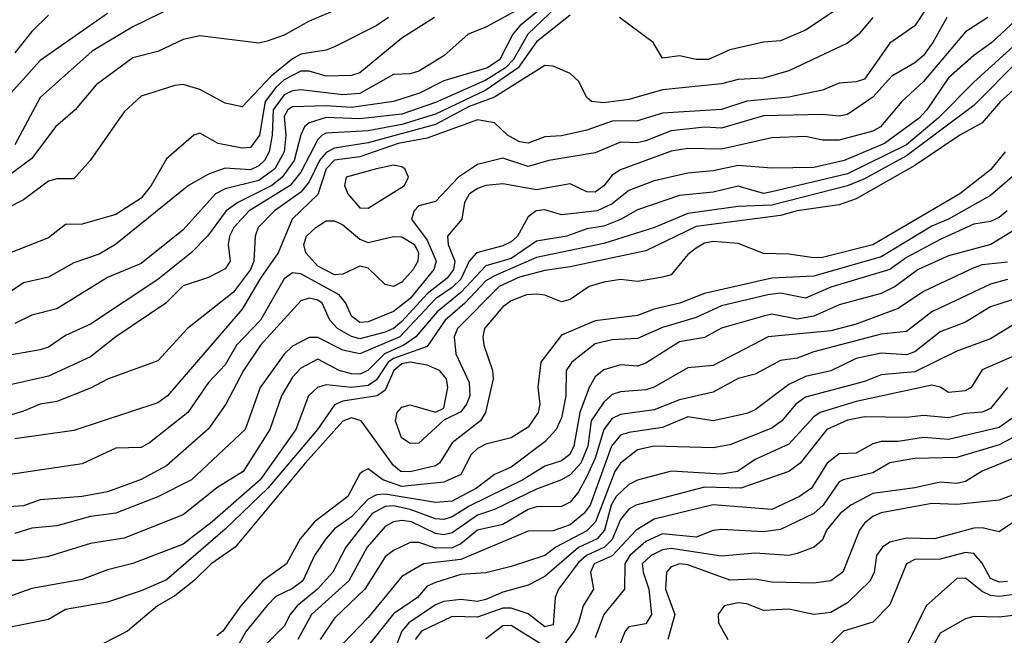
# Model space of a CAD drawing. Header units: metres. Extents: x -51132 to -49532, y -231222 to -229437.
# Tile 653 of 656: x -49647 to -49589, y -229824 to -229787. Entities that reach past the tile are written whole.
import ezdxf

# ---------------------------------------------------------------- set-up
doc = ezdxf.new("R2010")
doc.units = ezdxf.units.M
for name, color, linetype in [('CONTOUR_HALF', 8, 'Continuous'), ('CONTOUR_INDEX', 1, 'Continuous'), ('CONTOUR_INTER', 3, 'Continuous')]:
    doc.layers.add(name, color=color, linetype=linetype)

msp = doc.modelspace()

# ---------------------------------------------------------------- linework, layer by layer
at = {"layer": 'CONTOUR_HALF'}
for points, elevation in [([(-49614.58, -229785.34), (-49617.092, -229787.759), (-49617.951, -229789.259), (-49618.415, -229789.759), (-49619.58, -229790.483), (-49622.58, -229791.816), (-49624.58, -229792.504), (-49627.08, -229792.787), (-49629.08, -229792.719), (-49630.08, -229793.019), (-49630.369, -229793.259), (-49630.58, -229793.743), (-49630.983, -229795.259), (-49631.704, -229796.259), (-49632.312, -229796.759), (-49634.338, -229797.759), (-49635.019, -229798.259), (-49636.129, -229799.759), (-49637.098, -229800.759), (-49639.08, -229802.341), (-49643.08, -229805.006), (-49644.58, -229805.681), (-49645.58, -229806.373), (-49646.08, -229806.528), (-49648.58, -229806.968)], 75.5), ([(-49637.358, -229785.759), (-49640.58, -229787.319), (-49642.997, -229788.759), (-49646.08, -229791.52), (-49647.58, -229794.336)], 78.5), ([(-49596.586, -229786.759), (-49597.41, -229787.759), (-49598.08, -229788.291), (-49601.58, -229789.943), (-49603.08, -229790.375), (-49604.58, -229790.454), (-49605.58, -229790.705), (-49609.08, -229791.061), (-49611.08, -229791.648), (-49612.58, -229791.844), (-49613.302, -229791.759), (-49613.58, -229791.526), (-49614.08, -229790.559), (-49614.58, -229790.085), (-49615.58, -229789.651), (-49616.08, -229789.613), (-49619.08, -229791.493), (-49620.58, -229792.054), (-49622.58, -229793.121), (-49626.58, -229794.216), (-49628.58, -229794.538), (-49629.08, -229794.792), (-49629.482, -229795.259), (-49630.08, -229796.545), (-49630.58, -229797.153), (-49632.156, -229798.259), (-49633.114, -229799.259), (-49633.309, -229799.759), (-49633.374, -229801.259), (-49633.581, -229801.759), (-49634.58, -229803.09), (-49637.321, -229805.259), (-49639.08, -229807.186), (-49642.08, -229808.279), (-49643.08, -229808.815), (-49645.08, -229809.607), (-49646.08, -229809.756), (-49647.08, -229810.168), (-49652.58, -229811.86)], 74.5), ([(-49592.188, -229786.759), (-49593.008, -229788.259), (-49593.58, -229789.023), (-49594.08, -229789.466), (-49595.456, -229790.259), (-49596.58, -229791.494), (-49598.08, -229792.527), (-49598.58, -229792.636), (-49599.58, -229792.522), (-49603.08, -229792.614), (-49605.58, -229793.342), (-49606.58, -229793.28), (-49608.58, -229793.505), (-49610.08, -229794.106), (-49610.58, -229794.213), (-49611.58, -229794.171), (-49613.08, -229794.815), (-49615.84, -229795.259), (-49617.08, -229795.632), (-49618.58, -229795.129), (-49620.08, -229795.508), (-49621.213, -229796.259), (-49622.58, -229797.71), (-49623.58, -229797.963), (-49623.857, -229798.259), (-49624.015, -229798.759), (-49623.08, -229800.003), (-49622.548, -229801.259), (-49622.683, -229801.759), (-49624.08, -229803.483), (-49625.08, -229804.253), (-49626.58, -229804.858), (-49627.08, -229804.907), (-49627.58, -229804.519), (-49627.914, -229803.759), (-49628.298, -229803.259), (-49630.58, -229802.009), (-49631.08, -229801.954), (-49631.58, -229802.31), (-49632.978, -229804.759), (-49634.401, -229806.259), (-49635.08, -229807.426), (-49636.08, -229808.478), (-49637.299, -229810.259), (-49639.58, -229812.066), (-49640.08, -229812.329), (-49641.58, -229812.379), (-49643.58, -229813.316), (-49649.08, -229814.126)], 73.5), ([(-49625.366, -229786.759), (-49626.113, -229787.259), (-49628.58, -229788.508), (-49629.08, -229788.706), (-49630.58, -229788.94), (-49631.08, -229789.225), (-49632.354, -229790.259), (-49634.08, -229792.071), (-49635.08, -229791.86), (-49636.58, -229791.042), (-49637.58, -229790.745), (-49638.08, -229790.798), (-49640.08, -229791.445), (-49641.08, -229792.371), (-49643.115, -229795.259), (-49644.08, -229796.367), (-49645.08, -229796.351), (-49645.58, -229796.495), (-49647.08, -229797.603), (-49649.08, -229798.619)], 77.5), ([(-49617.58, -229786.239), (-49619.58, -229787.338), (-49620.631, -229787.759), (-49622.08, -229789.044), (-49623.58, -229789.962), (-49624.08, -229790.113), (-49625.08, -229790.158), (-49627.08, -229791.273), (-49628.08, -229791.369), (-49630.58, -229791.059), (-49631.08, -229791.123), (-49631.58, -229791.365), (-49632.22, -229792.259), (-49632.279, -229793.759), (-49632.463, -229794.759), (-49632.736, -229795.259), (-49633.08, -229795.585), (-49633.58, -229795.827), (-49635.08, -229795.716), (-49636.08, -229796.08), (-49637.261, -229796.759), (-49641.611, -229800.259), (-49642.58, -229800.828), (-49644.08, -229801.351), (-49645.58, -229802.212), (-49647.08, -229802.54), (-49648.58, -229803.558)], 76.5), ([(-49645.58, -229786.625), (-49646.58, -229787.603), (-49647.58, -229788.86)], 79.5), ([(-49588.08, -229786.917), (-49589.505, -229788.259), (-49590.58, -229789.025), (-49592.08, -229790.349), (-49593.365, -229792.259), (-49593.827, -229792.759), (-49595.889, -229794.259), (-49598.286, -229795.259), (-49600.08, -229795.693), (-49602.58, -229795.718), (-49604.58, -229795.562), (-49606.08, -229795.89), (-49607.58, -229796.016), (-49609.58, -229796.482), (-49611.08, -229797.058), (-49612.08, -229797.854), (-49612.974, -229798.259), (-49615.08, -229798.497), (-49616.08, -229798.205), (-49616.604, -229798.259), (-49617.08, -229798.622), (-49617.71, -229799.759), (-49618.08, -229800.099), (-49618.58, -229800.35), (-49620.144, -229800.759), (-49620.58, -229801.252), (-49621.08, -229802.328), (-49621.58, -229802.826), (-49622.58, -229803.502), (-49624.697, -229805.759), (-49627.08, -229806.766), (-49628.08, -229806.545), (-49629.58, -229805.803), (-49630.08, -229805.79), (-49631.08, -229806.317), (-49631.58, -229806.778), (-49633, -229808.759), (-49633.896, -229811.259), (-49637.08, -229814.256), (-49639.08, -229815.278), (-49641.58, -229816.236), (-49643.08, -229816.433), (-49645.08, -229817), (-49646.58, -229817.141), (-49647.58, -229817.447)], 72.5), ([(-49587.871, -229789.259), (-49590.58, -229791.992), (-49594.58, -229794.995), (-49597.08, -229796.366), (-49598.08, -229796.773), (-49602.58, -229797.924), (-49604.58, -229798.003), (-49607.58, -229798.421), (-49609.571, -229799.259), (-49612.58, -229800.211), (-49616.58, -229801.036), (-49619.08, -229802.12), (-49619.58, -229802.429), (-49620.836, -229803.759), (-49621.999, -229804.759), (-49623.08, -229806.326), (-49625.08, -229807.033), (-49625.388, -229807.259), (-49626.08, -229808.304), (-49626.58, -229808.651), (-49627.58, -229808.758), (-49629.08, -229808.618), (-49629.598, -229808.759), (-49630.128, -229809.259), (-49630.883, -229811.259), (-49632.997, -229814.259), (-49635.85, -229816.759), (-49637.58, -229818.076), (-49640.58, -229819.244), (-49642.08, -229819.609), (-49643.58, -229820.19), (-49646.58, -229820.725), (-49648.08, -229821.25)], 71.5), ([(-49588.722, -229794.759), (-49589.58, -229795.816), (-49591.413, -229797.259), (-49596.58, -229800.274), (-49599.58, -229801.038), (-49600.08, -229801.063), (-49601.58, -229800.832), (-49603.08, -229800.792), (-49604.58, -229800.204), (-49606.08, -229800.092), (-49606.58, -229800.193), (-49607.08, -229800.485), (-49607.58, -229800.866), (-49608.58, -229802.06), (-49609.08, -229802.208), (-49610.58, -229802.467), (-49611.58, -229802.336), (-49612.58, -229802.496), (-49613.44, -229802.759), (-49614.58, -229803.525), (-49615.08, -229803.668), (-49616.08, -229803.284), (-49616.58, -229803.22), (-49617.173, -229803.259), (-49618.08, -229803.605), (-49618.58, -229803.968), (-49619.668, -229805.259), (-49619.77, -229805.759), (-49619.706, -229806.259), (-49619.196, -229807.759), (-49619.158, -229808.259), (-49619.611, -229810.259), (-49619.906, -229810.759), (-49621.58, -229812.059), (-49622.34, -229813.259), (-49622.58, -229813.429), (-49624.08, -229813.792), (-49624.638, -229813.759), (-49625.08, -229813.411), (-49626.995, -229810.759), (-49627.58, -229810.574), (-49628.08, -229810.778), (-49630.328, -229813.259), (-49634.48, -229818.259), (-49635.915, -229819.259), (-49636.948, -229820.259), (-49638.08, -229821.161), (-49639.103, -229821.759), (-49640.884, -229823.259), (-49643.08, -229824.394)], 70.5), ([(-49626.08, -229795.753), (-49627.883, -229796.259), (-49627.994, -229796.759), (-49627.785, -229797.259), (-49627.08, -229798.079), (-49626.58, -229798.103), (-49624.415, -229796.759), (-49624.18, -229796.259), (-49624.4, -229795.759), (-49624.58, -229795.647), (-49625.08, -229795.551), (-49626.08, -229795.753)], 73.5), ([(-49588.597, -229798.259), (-49589.08, -229798.654), (-49589.58, -229798.894), (-49590.58, -229799.051), (-49592.58, -229799.96), (-49594.58, -229801.036), (-49595.58, -229801.743), (-49599.08, -229802.799), (-49600.58, -229803.458), (-49602.08, -229803.158), (-49602.821, -229803.259), (-49605.58, -229803.916), (-49607.08, -229804.603), (-49609.08, -229805.201), (-49610.58, -229805.845), (-49612.08, -229805.928), (-49613.08, -229806.173), (-49614.48, -229807.259), (-49614.815, -229807.759), (-49614.841, -229809.259), (-49615.08, -229810.578), (-49615.41, -229811.259), (-49616.08, -229811.998), (-49618.08, -229813.508), (-49619.08, -229813.943), (-49620.137, -229814.759), (-49621.58, -229815.527), (-49622.58, -229815.616), (-49625.58, -229815.11), (-49626.08, -229815.148), (-49626.58, -229815.407), (-49627.58, -229816.462), (-49628.58, -229817.177), (-49629.093, -229817.759), (-49629.776, -229818.759), (-49630.471, -229820.259), (-49631.08, -229820.714), (-49632.08, -229821.192), (-49632.58, -229821.731), (-49633.83, -229823.259), (-49634.58, -229824.594)], 69.5), ([(-49588.58, -229801.306), (-49590.08, -229801.475), (-49590.58, -229801.645), (-49593.58, -229803.063), (-49595.08, -229804.061), (-49597.58, -229804.998), (-49599.08, -229805.407), (-49602.809, -229805.759), (-49606.08, -229807.468), (-49607.58, -229807.602), (-49609.58, -229808.747), (-49610.08, -229808.904), (-49611.58, -229809.016), (-49612.08, -229809.19), (-49612.58, -229809.631), (-49613.324, -229810.759), (-49613.525, -229812.259), (-49613.946, -229813.259), (-49614.58, -229813.957), (-49615.08, -229814.252), (-49616.58, -229814.817), (-49619.08, -229816.032), (-49620.08, -229816.368), (-49621.58, -229817.41), (-49622.08, -229817.532), (-49622.58, -229817.457), (-49624.013, -229816.759), (-49624.58, -229816.672), (-49625.08, -229816.747), (-49625.58, -229817.04), (-49626.641, -229818.259), (-49627.728, -229820.259), (-49629.947, -229822.259), (-49630.77, -229823.759)], 68.5), ([(-49586.58, -229802.999), (-49589.58, -229803.966), (-49591.08, -229804.884), (-49592.58, -229805.465), (-49594.08, -229806.644), (-49594.58, -229806.831), (-49596.08, -229806.724), (-49597.58, -229807.035), (-49599.08, -229807.785), (-49600.58, -229808.108), (-49601.58, -229808.594), (-49603.58, -229810.096), (-49604.08, -229810.305), (-49606.08, -229810.741), (-49607.58, -229810.511), (-49609.08, -229811.152), (-49611.08, -229811.434), (-49611.58, -229811.607), (-49612.112, -229812.259), (-49613.395, -229815.759), (-49613.758, -229816.259), (-49614.58, -229816.927), (-49615.58, -229817.287), (-49617.08, -229817.316), (-49621.08, -229818.995), (-49623.285, -229819.259), (-49624.58, -229820.008), (-49626.58, -229822.454), (-49629.58, -229825.564)], 67.5), ([(-49588.08, -229806.841), (-49590.08, -229807.715), (-49590.732, -229808.759), (-49591.08, -229808.957), (-49592.08, -229809.064), (-49592.58, -229808.757), (-49593.08, -229808.63), (-49597.58, -229809.602), (-49599.706, -229810.259), (-49600.08, -229810.515), (-49601.58, -229812.147), (-49603.58, -229813.046), (-49604.631, -229813.759), (-49605.58, -229813.922), (-49608.58, -229813.747), (-49610.58, -229814.279), (-49611.08, -229814.529), (-49611.832, -229815.259), (-49612.135, -229815.759), (-49612.543, -229817.259), (-49612.964, -229817.759), (-49614.08, -229818.282), (-49616.08, -229820.014), (-49617.08, -229820.517), (-49618.58, -229820.948), (-49619.58, -229821.378), (-49620.08, -229821.499), (-49621.08, -229821.376), (-49622.08, -229821.489), (-49622.58, -229821.695), (-49624.169, -229822.759), (-49624.577, -229823.259), (-49625.08, -229824.52)], 66.5), ([(-49586.431, -229809.259), (-49589.08, -229811.142), (-49592.08, -229811.86), (-49593.58, -229811.741), (-49595.08, -229811.971), (-49596.08, -229811.977), (-49596.58, -229812.121), (-49597.58, -229812.678), (-49598.58, -229812.707), (-49599.305, -229813.259), (-49600.232, -229814.759), (-49600.947, -229815.259), (-49602.58, -229816.016), (-49606.08, -229815.749), (-49609.58, -229816.6), (-49610.654, -229817.259), (-49612.08, -229818.776), (-49613.142, -229819.259), (-49613.373, -229819.759), (-49613.19, -229820.759), (-49613.808, -229821.759), (-49614.078, -229822.759), (-49614.343, -229823.259), (-49615.08, -229824.243)], 65.5), ([(-49586.08, -229812.092), (-49590.08, -229813.736), (-49591.08, -229814.354), (-49591.58, -229814.481), (-49592.58, -229814.389), (-49594.08, -229814.741), (-49596.58, -229815.074), (-49597.891, -229815.759), (-49598.519, -229816.259), (-49599.332, -229817.259), (-49599.58, -229817.82), (-49600.072, -229818.259), (-49601.08, -229818.637), (-49601.58, -229818.763), (-49603.58, -229818.629), (-49605.58, -229818.806), (-49608.58, -229818.334), (-49609.08, -229818.42), (-49609.765, -229818.759), (-49610.285, -229819.259), (-49610.241, -229819.759), (-49609.904, -229820.759), (-49609.74, -229822.259), (-49610.08, -229822.817), (-49611.08, -229822.991), (-49611.308, -229823.259), (-49611.698, -229824.259)], 64.5), ([(-49586.08, -229815.35), (-49589.08, -229817.345), (-49590.08, -229817.118), (-49590.58, -229817.138), (-49592.923, -229817.759), (-49594.58, -229817.732), (-49595.58, -229817.967), (-49596.001, -229818.259), (-49596.368, -229818.759), (-49596.499, -229819.759), (-49596.747, -229820.259), (-49598.08, -229821.573), (-49599.08, -229822.144), (-49600.08, -229822.268), (-49601.58, -229821.956), (-49603.08, -229822.029), (-49604.08, -229821.638), (-49604.58, -229821.575), (-49605.429, -229821.759), (-49605.785, -229822.259), (-49605.747, -229822.759), (-49605.211, -229823.759)], 63.5), ([(-49587.58, -229820.997), (-49589.08, -229821.192), (-49589.58, -229821.142), (-49590.08, -229820.893), (-49591.08, -229820.104), (-49591.58, -229820.135), (-49593.418, -229821.759), (-49594.639, -229824.259)], 62.5), ([(-49616.08, -229824.18), (-49618.08, -229822.916), (-49618.58, -229822.934), (-49619.58, -229823.722)], 65.5)]:
    msp.add_lwpolyline(points, dxfattribs=dict(at, elevation=elevation))
at = {"layer": 'CONTOUR_INDEX'}
for points, elevation in [([(-49598.58, -229786.178), (-49600.58, -229787.515), (-49602.08, -229788.141), (-49603.08, -229788.232), (-49605.08, -229788.685), (-49606.357, -229789.259), (-49607.08, -229789.26), (-49608.08, -229789.041), (-49609.08, -229789.188), (-49609.65, -229788.259), (-49611.634, -229786.759)], 75), ([(-49614.58, -229786.627), (-49616.58, -229788.214), (-49617.664, -229789.759), (-49619.58, -229791.08), (-49622.58, -229792.511), (-49624.58, -229793.118), (-49626.58, -229793.507), (-49629.08, -229793.636), (-49629.307, -229793.759), (-49629.58, -229794.026), (-49630.58, -229795.955), (-49631.222, -229796.759), (-49633.66, -229798.259), (-49634.564, -229799.259), (-49634.824, -229799.759), (-49634.908, -229800.259), (-49634.786, -229801.259), (-49635.08, -229801.703), (-49636.08, -229802.23), (-49637.58, -229802.714), (-49638.607, -229803.759), (-49641.577, -229805.759), (-49643.08, -229806.94), (-49645.58, -229808.1), (-49648.58, -229808.762)], 75), ([(-49587.744, -229795.759), (-49589.58, -229797.339), (-49592.08, -229798.753), (-49593.08, -229799.167), (-49596.08, -229800.998), (-49600.08, -229802.151), (-49602.58, -229802.258), (-49606.58, -229803.174), (-49608.065, -229803.759), (-49609.58, -229804.107), (-49610.58, -229804.487), (-49613.08, -229804.797), (-49615.08, -229805.664), (-49616.325, -229807.259), (-49616.489, -229808.759), (-49616.374, -229809.759), (-49616.472, -229810.259), (-49617.08, -229811.131), (-49618.08, -229811.77), (-49619.58, -229812.138), (-49620.08, -229812.388), (-49620.459, -229812.759), (-49621.08, -229813.933), (-49622.08, -229814.398), (-49624.58, -229814.655), (-49625.711, -229814.259), (-49626.58, -229813.611), (-49626.893, -229813.759), (-49627.08, -229813.911), (-49627.79, -229815.259), (-49629.782, -229816.759), (-49630.622, -229817.759), (-49631.441, -229819.259), (-49632.842, -229820.259), (-49634.158, -229821.759), (-49635.223, -229823.259), (-49635.58, -229823.542)], 70), ([(-49585.43, -229810.259), (-49589.08, -229812.177), (-49591.58, -229812.939), (-49594.08, -229812.987), (-49595.58, -229813.246), (-49596.58, -229813.835), (-49598.355, -229814.259), (-49598.58, -229814.384), (-49599.535, -229815.759), (-49600.08, -229816.251), (-49602.08, -229817.208), (-49603.08, -229817.342), (-49605.58, -229817.217), (-49606.08, -229817.267), (-49607.08, -229817.674), (-49609.08, -229817.462), (-49610.08, -229817.93), (-49611.034, -229818.759), (-49611.315, -229819.259), (-49611.343, -229820.759), (-49612.58, -229822.259), (-49613.08, -229823.656)], 65)]:
    msp.add_lwpolyline(points, dxfattribs=dict(at, elevation=elevation))
at = {"layer": 'CONTOUR_INTER'}
for points, elevation in [([(-49616.08, -229786.044), (-49617.558, -229787.259), (-49617.975, -229787.759), (-49618.746, -229789.259), (-49619.48, -229789.759), (-49622.08, -229790.531), (-49623.536, -229791.259), (-49625.08, -229791.749), (-49627.58, -229792.117), (-49629.08, -229792.01), (-49631.08, -229792.072), (-49631.351, -229792.259), (-49631.58, -229792.646), (-49631.485, -229793.759), (-49631.572, -229794.759), (-49632.135, -229795.759), (-49633.08, -229796.466), (-49635.08, -229796.959), (-49635.658, -229797.259), (-49637.58, -229799.385), (-49640.08, -229801.397), (-49642.08, -229802.222), (-49645.08, -229804.097), (-49646.58, -229804.472), (-49647.58, -229804.954)], 76), ([(-49589.748, -229786.759), (-49591.08, -229787.607), (-49593.58, -229790.563), (-49594.868, -229791.759), (-49596.13, -229793.259), (-49596.58, -229793.513), (-49598.58, -229794.067), (-49599.58, -229794.058), (-49600.58, -229793.835), (-49602.58, -229793.91), (-49605.58, -229794.584), (-49607.58, -229794.561), (-49608.58, -229794.718), (-49611.58, -229795.823), (-49612.08, -229796.138), (-49612.58, -229796.767), (-49613.08, -229797.152), (-49613.58, -229797.126), (-49614.58, -229796.664), (-49616.58, -229797.005), (-49618.58, -229796.659), (-49619.58, -229796.749), (-49620.08, -229796.937), (-49620.58, -229797.268), (-49620.862, -229797.759), (-49621.02, -229798.759), (-49621.873, -229799.759), (-49621.835, -229800.259), (-49621.431, -229801.259), (-49621.519, -229801.759), (-49621.889, -229802.259), (-49623.08, -229803.201), (-49624.58, -229804.85), (-49625.08, -229805.266), (-49625.58, -229805.482), (-49627.08, -229805.871), (-49627.58, -229805.74), (-49628.403, -229805.259), (-49628.87, -229804.759), (-49629.312, -229803.759), (-49629.58, -229803.568), (-49630.08, -229803.451), (-49630.58, -229803.606), (-49632.98, -229806.259), (-49633.991, -229807.759), (-49635.034, -229809.759), (-49636.08, -229811.23), (-49638.58, -229813.423), (-49640.08, -229814.242), (-49642.08, -229814.97), (-49643.58, -229815.259), (-49646.08, -229815.438), (-49647.08, -229815.81), (-49649.08, -229815.95)], 73), ([(-49628.58, -229786.349), (-49630.08, -229786.973), (-49631.58, -229787.814), (-49632.58, -229788.177), (-49633.08, -229788.293), (-49636.58, -229787.856), (-49637.58, -229788.069), (-49639.08, -229788.786), (-49640.58, -229789.152), (-49642.742, -229790.759), (-49643.99, -229792.259), (-49645.162, -229793.259), (-49646.58, -229795.142), (-49648.58, -229796.613)], 78), ([(-49622.639, -229786.759), (-49624.58, -229787.996), (-49627.08, -229790.062), (-49627.58, -229790.216), (-49629.08, -229790.25), (-49630.08, -229789.945), (-49630.58, -229789.949), (-49631.58, -229790.478), (-49632.08, -229790.922), (-49632.703, -229791.759), (-49633.038, -229793.759), (-49633.58, -229794.492), (-49634.08, -229794.529), (-49635.499, -229794.259), (-49636.58, -229793.635), (-49636.948, -229793.759), (-49638.58, -229795.17), (-49639.479, -229796.759), (-49640.08, -229797.514), (-49641.58, -229798.484), (-49643.58, -229799.061), (-49644.58, -229799.074), (-49645.58, -229799.873), (-49648.58, -229801.029)], 77), ([(-49642.08, -229786.521), (-49646.08, -229789.329), (-49647.816, -229791.259)], 79), ([(-49593.434, -229786.259), (-49594.08, -229787.262), (-49595.58, -229788.289), (-49597.08, -229790.426), (-49597.58, -229790.596), (-49598.58, -229790.66), (-49599.58, -229791.088), (-49601.58, -229791.494), (-49604.08, -229791.743), (-49605.58, -229792.226), (-49609.08, -229792.448), (-49610.58, -229792.908), (-49612.08, -229792.925), (-49613.58, -229793.464), (-49615.08, -229793.796), (-49616.08, -229793.853), (-49617.08, -229794.245), (-49617.58, -229794.151), (-49618.309, -229793.759), (-49619.08, -229793.029), (-49620.08, -229792.85), (-49623.08, -229793.943), (-49624.804, -229794.259), (-49627.08, -229795.047), (-49628.58, -229795.238), (-49629.072, -229795.759), (-49629.58, -229797.298), (-49631.1, -229798.759), (-49631.93, -229800.759), (-49632.992, -229802.259), (-49634.08, -229804.111), (-49638.511, -229809.259), (-49639.08, -229809.686), (-49644.08, -229811.32), (-49647.58, -229811.83)], 74), ([(-49587.58, -229787.89), (-49590.58, -229790.604), (-49592.698, -229792.759), (-49594.58, -229794.334), (-49598.08, -229796.055), (-49602.58, -229797.14), (-49603.08, -229797.229), (-49604.58, -229796.799), (-49606.08, -229797.143), (-49608.08, -229797.351), (-49610.58, -229798.201), (-49611.58, -229798.775), (-49612.58, -229799.164), (-49613.58, -229799.336), (-49614.779, -229799.759), (-49616.58, -229800.067), (-49618.08, -229801.104), (-49619.58, -229801.526), (-49621.08, -229803.124), (-49622.484, -229804.259), (-49623.745, -229805.759), (-49624.471, -229806.259), (-49625.615, -229806.759), (-49626.596, -229807.759), (-49627.08, -229807.967), (-49627.58, -229807.957), (-49628.31, -229807.759), (-49629.58, -229807.089), (-49630.58, -229807.621), (-49631.08, -229808.156), (-49631.725, -229809.259), (-49632.432, -229811.259), (-49634.008, -229813.759), (-49635.58, -229814.741), (-49637.58, -229816.342), (-49641.08, -229817.727), (-49643.08, -229818.051), (-49645.58, -229818.822), (-49647.08, -229819.06), (-49648.08, -229819.048)], 72), ([(-49587.889, -229790.759), (-49589, -229791.759), (-49590.08, -229793.035), (-49591.405, -229793.759), (-49594.08, -229795.565), (-49597.58, -229797.552), (-49598.58, -229797.899), (-49601.088, -229798.259), (-49602.08, -229798.529), (-49607.08, -229799.185), (-49610.08, -229800.639), (-49614.58, -229801.6), (-49616.08, -229801.803), (-49617.58, -229802.21), (-49618.798, -229802.759), (-49621.281, -229805.259), (-49621.474, -229805.759), (-49621.376, -229806.759), (-49620.58, -229808.475), (-49620.548, -229809.259), (-49620.746, -229809.759), (-49621.08, -229810.209), (-49622.08, -229810.708), (-49623.58, -229812.085), (-49624.08, -229812.095), (-49624.591, -229811.759), (-49624.948, -229810.759), (-49624.862, -229810.259), (-49624.58, -229809.932), (-49624.08, -229809.796), (-49622.58, -229810.234), (-49622.08, -229809.99), (-49621.842, -229808.759), (-49621.918, -229808.259), (-49622.338, -229807.759), (-49623.08, -229807.438), (-49624.08, -229807.255), (-49624.58, -229807.369), (-49625.048, -229807.759), (-49625.58, -229808.924), (-49626.054, -229809.259), (-49628.08, -229809.571), (-49628.58, -229809.799), (-49629.603, -229811.259), (-49632.541, -229814.759), (-49635.08, -229817.184), (-49638.58, -229820.198), (-49640.08, -229820.853), (-49642.08, -229821.526), (-49644.58, -229821.97), (-49645.58, -229822.574), (-49649.03, -229823.259)], 71), ([(-49629.699, -229799.259), (-49629.08, -229798.85), (-49628.58, -229798.857), (-49628.08, -229799.087), (-49627.08, -229799.943), (-49626.58, -229800.141), (-49625.08, -229799.779), (-49624.58, -229799.811), (-49623.834, -229800.259), (-49623.589, -229800.759), (-49623.634, -229801.259), (-49623.914, -229801.759), (-49624.58, -229802.5), (-49625.08, -229802.757), (-49625.58, -229802.636), (-49626.58, -229801.678), (-49627.08, -229801.545), (-49628.08, -229802.037), (-49628.58, -229802.074), (-49629.58, -229801.555), (-49630.292, -229800.759), (-49630.402, -229800.259), (-49630.246, -229799.759), (-49629.699, -229799.259)], 74), ([(-49587.914, -229799.259), (-49589.559, -229800.259), (-49592.08, -229800.944), (-49593.881, -229801.759), (-49595.261, -229802.759), (-49596.08, -229803.186), (-49598.58, -229803.852), (-49600.08, -229804.518), (-49601.08, -229804.695), (-49602.58, -229804.401), (-49603.08, -229804.525), (-49605.58, -229805.23), (-49606.58, -229805.799), (-49608.08, -229806.059), (-49610.08, -229807.314), (-49610.58, -229807.49), (-49611.58, -229807.429), (-49612.58, -229807.722), (-49613.08, -229808.142), (-49613.441, -229808.759), (-49613.997, -229810.259), (-49614.355, -229812.259), (-49614.603, -229812.759), (-49615.08, -229813.124), (-49616.08, -229813.45), (-49617.39, -229814.259), (-49620.58, -229815.824), (-49621.58, -229816.462), (-49622.08, -229816.609), (-49622.58, -229816.57), (-49624.08, -229816.014), (-49625.08, -229815.813), (-49625.58, -229815.845), (-49626.351, -229816.259), (-49627.911, -229818.259), (-49628.676, -229819.759), (-49629.594, -229820.759), (-49630.804, -229821.759), (-49631.224, -229822.259), (-49631.58, -229822.969), (-49632.58, -229823.971)], 69), ([(-49588.58, -229802.35), (-49589.58, -229802.624), (-49593.08, -229804.262), (-49594.58, -229805.433), (-49596.08, -229805.604), (-49600.08, -229806.648), (-49601.08, -229807.017), (-49602.08, -229807.168), (-49603.58, -229807.976), (-49604.58, -229808.229), (-49606.08, -229809.038), (-49608.08, -229809.507), (-49609.58, -229810.104), (-49611.58, -229810.373), (-49612.08, -229810.619), (-49612.58, -229811.264), (-49613.08, -229812.97), (-49613.58, -229814.051), (-49614.08, -229814.974), (-49614.58, -229815.577), (-49615.08, -229815.84), (-49616.58, -229815.859), (-49617.08, -229816.022), (-49618.58, -229816.914), (-49620.08, -229817.256), (-49621.08, -229818.061), (-49621.58, -229818.309), (-49622.58, -229818.32), (-49623.58, -229817.994), (-49624.08, -229817.991), (-49625.08, -229818.459), (-49625.58, -229818.84), (-49626.784, -229820.759), (-49628.58, -229822.495), (-49629.435, -229823.759)], 68), ([(-49587.58, -229804.644), (-49589.58, -229805.873), (-49591.58, -229806.604), (-49594.08, -229807.83), (-49596.08, -229808.015), (-49597.08, -229808.42), (-49600.58, -229809.341), (-49601.166, -229809.759), (-49601.998, -229810.759), (-49602.58, -229811.193), (-49605.08, -229812.177), (-49606.08, -229812.351), (-49609.58, -229812.249), (-49610.58, -229812.479), (-49611.58, -229813.264), (-49611.925, -229813.759), (-49613.072, -229816.759), (-49613.58, -229817.285), (-49615.426, -229818.259), (-49616.08, -229818.763), (-49618.08, -229819.42), (-49619.58, -229819.788), (-49621.08, -229819.889), (-49622.58, -229820.359), (-49623.08, -229820.583), (-49623.651, -229821.259), (-49625.08, -229822.219), (-49628.682, -229826.759)], 67), ([(-49588.579, -229808.759), (-49589.58, -229810.007), (-49590.08, -229810.24), (-49591.08, -229810.307), (-49592.08, -229810.577), (-49593.58, -229810.425), (-49594.58, -229810.558), (-49597.08, -229810.516), (-49598.08, -229810.706), (-49599.309, -229811.259), (-49600.893, -229813.259), (-49601.58, -229813.76), (-49604.42, -229814.759), (-49606.58, -229814.703), (-49610.676, -229815.759), (-49611.08, -229815.995), (-49611.58, -229816.61), (-49612.08, -229817.806), (-49612.538, -229818.259), (-49613.613, -229818.759), (-49614.08, -229819.179), (-49615.268, -229820.759), (-49615.475, -229821.259), (-49615.58, -229822.89), (-49616.08, -229823.01), (-49617.08, -229822.228), (-49618.08, -229821.883), (-49618.58, -229821.888), (-49620.08, -229822.427), (-49621.58, -229822.377), (-49623.411, -229823.259), (-49623.791, -229823.759)], 66), ([(-49588.08, -229815.09), (-49589.08, -229815.469), (-49591.58, -229815.728), (-49593.08, -229815.661), (-49596.08, -229816.226), (-49596.58, -229816.441), (-49597.08, -229816.833), (-49597.372, -229817.259), (-49598.372, -229819.759), (-49599.083, -229820.259), (-49600.08, -229820.398), (-49602.58, -229820.34), (-49603.58, -229820.175), (-49605.08, -229820.219), (-49607.58, -229819.317), (-49608.08, -229819.254), (-49608.58, -229819.424), (-49608.841, -229819.759), (-49608.913, -229820.759), (-49608.352, -229822.259), (-49608.768, -229823.759)], 64), ([(-49588.58, -229820.3), (-49589.08, -229820.345), (-49589.58, -229820.135), (-49590.08, -229819.215), (-49590.58, -229818.648), (-49591.08, -229818.585), (-49592.58, -229818.983), (-49594.08, -229818.989), (-49594.584, -229819.259), (-49595.58, -229821.7), (-49596.58, -229822.718), (-49598.318, -229823.259), (-49599.08, -229824.015)], 63), ([(-49587.58, -229822.254), (-49589.08, -229822.418), (-49590.58, -229822.38), (-49591.08, -229822.519), (-49592.58, -229823.375), (-49593.354, -229824.759)], 62)]:
    msp.add_lwpolyline(points, dxfattribs=dict(at, elevation=elevation))

doc.saveas('drawing.dxf')
